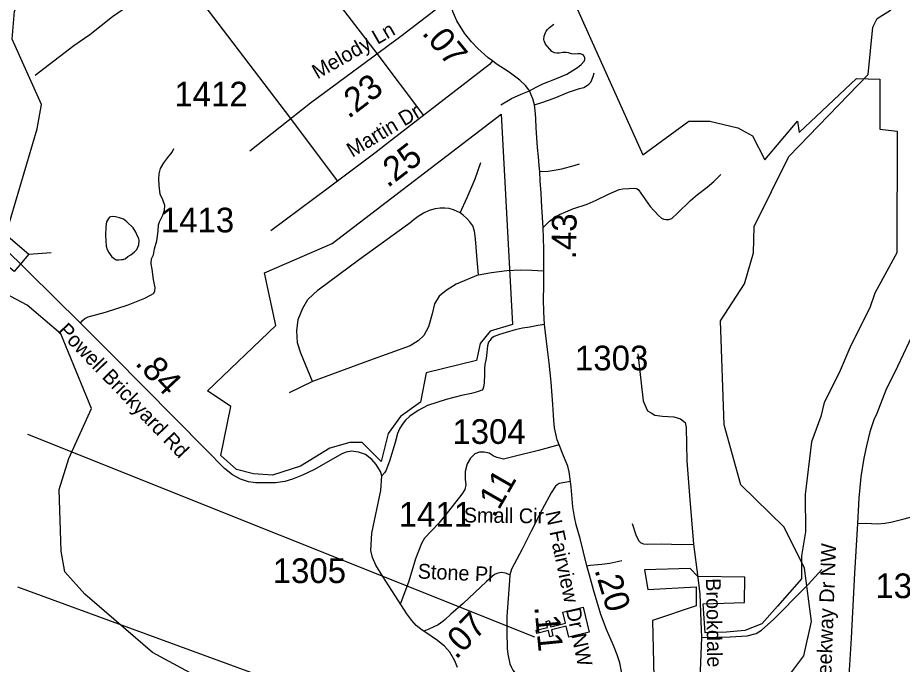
# Model space of a CAD drawing. Extents: x 1159738 to 1321356, y 736314 to 882035.
# Drawn here: x 1238184 to 1242668, y 794757 to 798032 of the extents above; entities that cross this region are included whole.
import ezdxf

# ---------------------------------------------------------------- set-up
doc = ezdxf.new("R2010")
doc.units = 0
for name, color, linetype in [('Exist Boundary Political City Limit New', 7, 'Continuous'), ('Exist Cultural Church CELL', 7, 'Continuous'), ('Exist Cultural Church Label', 7, 'Continuous'), ('Exist Hydrographic Creek Single Shore', 7, 'Continuous'), ('Exist Hydrographic Misc Water Feature', 7, 'Continuous'), ('Exist Road Non-System Type 51', 7, 'Continuous'), ('Exist Road Non-System Type 51 Label', 7, 'Continuous'), ('Exist Road Secondary Mileage Hundredths English Label', 7, 'Continuous'), ('Exist Road Secondary Structure Standard Bridge CELL', 7, 'Continuous'), ('Exist Road Secondary Structure Standard Bridge Number Label', 7, 'Continuous'), ('Exist Road Secondary Type 41 Attributed', 7, 'Continuous'), ('Exist Road Secondary Type 51 Attributed', 7, 'Continuous'), ('Exist Road Secondary Type 51 Label', 7, 'Continuous'), ('Exist Road Secondary Type 51 Number Label', 7, 'Continuous'), ('Exist Road Secondary Type 51 Undivided 4 Lane Attributed', 7, 'Continuous'), ('Map Preparation Boundary City Limit Buffer Line', 7, 'Continuous')]:
    doc.layers.add(name, color=color, linetype=linetype)

msp = doc.modelspace()

# ---------------------------------------------------------------- linework, layer by layer
at = {"layer": 'Exist Boundary Political City Limit New'}
for points in [[(1240810.7, 798544.5), (1241353.1, 797336.8), (1241586.2, 797507.5), (1241692.9, 797507.5), (1241835, 797473.4), (1241909, 797433.5), (1241971.5, 797311.2), (1242136.4, 797507.5), (1242144.9, 797450.6), (1242434.9, 797723.7), (1242554.3, 797720.9), (1242554.3, 797467.7), (1242642.4, 797456.3), (1242639.6, 796840), (1242529.2, 796636.3), (1242503.3, 796563), (1242407.2, 796371.7), (1242347.5, 796232.8), (1242272.4, 796082.9), (1242254.4, 796011), (1242208.2, 795882.8), (1242174.7, 795616.7), (1242176.5, 795426.9), (1242157.3, 795306.6), (1242157.7, 795189.9), (1242035.4, 795050.4), (1241955.8, 794962.2), (1241870.5, 794928.1), (1241776.7, 794919.5), (1241669.2, 794915.7), (1241657.8, 795063.6), (1241867.7, 795070.3), (1241870.5, 795198.4), (1241631.7, 795201.2), (1241591.9, 795241.1), (1241361.7, 795235.4), (1241378.7, 795135.8), (1241623.3, 795149.7)], [(1241623.3, 795149.7), (1241623.3, 795053), (1241401.5, 794979.3), (1241411.3, 794549.1), (1241368, 794557.2), (1241362.8, 794581.5), (1241219.3, 794652.1), (1241219.3, 794434.1), (1241093.3, 794497.2), (1240959.3, 794548.6), (1240850, 794586.9), (1240762.3, 794620), (1240637.8, 794625.8), (1240568.8, 794627.1), (1240432.2, 794615.3), (1240321.8, 794571.4), (1240250.6, 794536.4), (1240162.8, 794491), (1240089.9, 794432.2)]]:
    msp.add_lwpolyline(points, dxfattribs=at)
msp.add_lwpolyline([(1239145.9, 796141.9), (1239492.7, 796471.9), (1239435.9, 796739.4), (1239777.6, 796887.3), (1240635.4, 797543.1), (1240692.4, 796477.6), (1240578.7, 796443.5), (1240527.5, 796380.9), (1240510.5, 796295.5), (1240254.6, 796232.9), (1240226.2, 796084.9), (1240123.8, 796011), (1240061.3, 795925.6), (1240027.2, 795783.3), (1239930.5, 795880.1), (1239868, 795880.1), (1239765.6, 795851.6), (1239617.8, 795760.6), (1239475.7, 795715), (1239379, 795720.7), (1239293.7, 795743.5), (1239213.4, 795814.6), (1239265.3, 796062.2)], close=True, dxfattribs=at)
at = {"layer": 'Exist Cultural Church CELL'}
msp.add_lwpolyline([(1240977.3, 794893.8), (1240963.7, 794949.1), (1240889.7, 794931.2), (1240897.3, 794900.1), (1240881.7, 794896.3), (1240874.2, 794927.4), (1240815.8, 794913.2), (1240812, 794928.8), (1240870.4, 794943), (1240862.9, 794974.1), (1240878.4, 794977.8), (1240886, 794946.7), (1240960, 794964.7), (1240946.5, 795020.7), (1241049.9, 795045.8), (1241080.7, 794918.9)], close=True, dxfattribs=at)
at = {"layer": 'Exist Cultural Church Label'}
msp.add_line((1240805.1, 794894.7), (1238235.5, 795920.4), dxfattribs=at)
at = {"layer": 'Exist Hydrographic Creek Single Shore'}
for points in [[(1238107.7, 796875.2), (1238283.8, 797468.5), (1238305.7, 797592.2), (1238155.7, 797923.4), (1238167.7, 798064.4), (1238202.7, 798129.4), (1238373.7, 798299.9), (1238525.8, 798703.9)], [(1242206.4, 793839.1), (1241985.8, 794170.2), (1241916.8, 794381.7), (1241935.8, 794489.6), (1242168.8, 794800), (1242206.9, 794973.3), (1242171.8, 795243.2), (1242068.9, 795452), (1241849.8, 795666.5), (1241765.8, 795970.2), (1241745.8, 796495.8), (1241867.8, 796683.8), (1241912.8, 796840.4), (1241916.8, 796974.9), (1242092.7, 797329.1), (1242494.7, 797744.6), (1242517.8, 797983.8), (1242540.7, 798026.9), (1242607.2, 798070.7), (1242633.3, 798101), (1242634, 798175), (1242796.5, 798234.8)], [(1239206.1, 794634.1), (1238867.8, 794817), (1238525.2, 795111.2), (1238424.1, 795225.8), (1238405.5, 795329.6), (1238395.4, 795642.7), (1238443.3, 795799.8), (1238557.7, 796052.8), (1238403.4, 796429.9), (1238233.1, 796576.4), (1238095.1, 796647.5), (1238071.2, 796724.7), (1238107.7, 796875.2)]]:
    msp.add_lwpolyline(points, dxfattribs=at)
at = {"layer": 'Exist Hydrographic Misc Water Feature'}
msp.add_lwpolyline([(1238723, 796808.7), (1238729, 796810.6), (1238743.4, 796822.2), (1238757.5, 796829.8), (1238776, 796845.4), (1238788.2, 796857.1), (1238798.9, 796880.8), (1238799.5, 796902.8), (1238797.8, 796912.8), (1238792, 796925), (1238782.5, 796945.2), (1238769.2, 796967.6), (1238737.9, 796998.4), (1238720.3, 797010.8), (1238700.4, 797017.5), (1238680.5, 797023.9), (1238662.5, 797024.4), (1238650.3, 797020.7), (1238644.3, 797014.9), (1238640, 797006.9), (1238633.7, 796997.1), (1238631.2, 796973.2), (1238630, 796929.2), (1238632.6, 796875), (1238638.1, 796857), (1238645.7, 796842.7), (1238653.5, 796832.5), (1238661.3, 796820.3), (1238673, 796812), (1238682.8, 796805.7), (1238696.9, 796805.4), (1238710.9, 796807), (1238718.9, 796806.8), (1238723, 796808.7)], dxfattribs=at)
at = {"layer": 'Exist Road Non-System Type 51'}
for p, q in [((1240242.4, 797536.4), (1240006.2, 797850.2)), ((1239567.6, 797521.2), (1239803.9, 797204.9)), ((1239678.5, 796188.3), (1239560.2, 796132.1))]:
    msp.add_line(p, q, dxfattribs=at)
for points in [[(1240006.2, 797850.2), (1239662.2, 798298.8), (1239544, 798457.2)], [(1238990.3, 798277.6), (1239247.1, 797939.3), (1239567.6, 797521.2)], [(1238273.6, 797740.4), (1238469.6, 797890.6), (1238550.5, 797947.3), (1238665.6, 798037.5), (1238832.4, 798154.5), (1238923.3, 798222)], [(1240778.7, 797661.5), (1240812.5, 797679.6), (1240845.8, 797696.5), (1240915.9, 797724.1), (1240968, 797746.3), (1241021.5, 797779.4), (1241039.8, 797795.3), (1241057.2, 797813.2), (1241058.7, 797821.4), (1241058.7, 797827.7), (1241055.8, 797837.3), (1241050.5, 797843.6), (1241037.4, 797848), (1241022.9, 797848), (1241004.1, 797846.5), (1240990.6, 797848), (1240976.1, 797853.8), (1240964.5, 797855.2), (1240946.7, 797854.7), (1240928.3, 797852.3), (1240916.7, 797851.8), (1240905.1, 797854.3), (1240891.6, 797860.1), (1240859.7, 797897.7), (1240852.1, 797914.9), (1240851.6, 797921.7), (1240853.1, 797938.6), (1240857.9, 797952.2), (1240862.7, 797962.8), (1240870, 797972.5), (1240879.6, 797981.6), (1240900.9, 797998.5)], [(1240803.3, 797590.2), (1240841.5, 797601.8), (1240903.3, 797624), (1240975.2, 797654), (1241031.7, 797672.8), (1241054.4, 797678.6), (1241068, 797685.9), (1241079.5, 797695.1), (1241089.2, 797705.7), (1241094, 797717.8), (1241100.3, 797733.7), (1241105.6, 797752.6)], [(1240633.6, 797590.2), (1240687.2, 797622.6), (1240736, 797644.8), (1240778.7, 797661.5)], [(1238503.6, 796483.8), (1238513.5, 796498.7), (1238525.5, 796508.7), (1238542.4, 796516.6), (1238629.8, 796539.5), (1238745, 796577.3), (1238829.5, 796611.1), (1238858.3, 796626), (1238872.1, 796635.6), (1238879.1, 796646.6), (1238882, 796663.5), (1238873.1, 796705.2), (1238865.2, 796757.9), (1238861.2, 796784.8), (1238863.2, 796810.6), (1238873.1, 796830.5), (1238878.1, 796861.3), (1238889, 796901.1), (1238896.9, 796950.8), (1238898.9, 796982.6), (1238902.9, 796997.2), (1238919.8, 797031), (1238928.7, 797056.9), (1238929.7, 797080.7), (1238919.8, 797109.5), (1238906.8, 797138), (1238901.9, 797181.7), (1238899.9, 797213.5), (1238900.9, 797241.4), (1238907.8, 797268.2), (1238925.7, 797296), (1238944.6, 797322.9), (1238967.4, 797350.7), (1238975.4, 797369.6)], [(1240427.2, 797042.7), (1240462.9, 797121), (1240502.8, 797216.3), (1240531.7, 797297.8)], [(1240830.2, 797253.2), (1240873.4, 797254.8), (1240912.9, 797261.3), (1240942.2, 797267), (1241004.1, 797283.4), (1241031.8, 797291.5)], [(1240847.3, 796969.2), (1240880.1, 797000.7), (1240907.3, 797021.6), (1240930.2, 797035.2), (1240961.7, 797049.2), (1240998.3, 797063.3), (1241070, 797087.3), (1241116.3, 797106.9), (1241178, 797137.5), (1241232, 797160.9), (1241250.8, 797164.2), (1241281.8, 797166.8), (1241308.6, 797168.1), (1241318.4, 797166.8), (1241324.3, 797164.2), (1241331.1, 797159.1), (1241390.6, 797075.7), (1241431.4, 797030.3), (1241447.1, 797017.1), (1241458.6, 797012), (1241469.7, 797009.5), (1241484.1, 797010.3), (1241499, 797015.4), (1241528.8, 797041.8), (1241594.7, 797105.6), (1241630.3, 797137), (1241678.3, 797174), (1241712.7, 797202.9), (1241748.7, 797237.3)], [(1240427.2, 797042.7), (1240393.2, 797058.9), (1240371, 797064.9), (1240348.9, 797066.6), (1240325.1, 797067.4), (1240300.5, 797063.2), (1240269.9, 797055.5), (1240241.8, 797041.9), (1240214.6, 797024.9), (1240178.9, 796998.5)], [(1240519.8, 796729.2), (1240513, 796805.8), (1240505.3, 796912.1), (1240500.2, 796950.4), (1240490.9, 796976.8), (1240475.6, 796997.6), (1240460.3, 797014.7), (1240441.6, 797031.7), (1240427.2, 797042.7)], [(1239678.5, 796188.3), (1239619.2, 796332.9), (1239601.8, 796384.8), (1239599.2, 796445.9), (1239606.6, 796503.4), (1239629, 796560), (1239655.4, 796604.2), (1239707.9, 796654), (1239917.2, 796808.8), (1240178.9, 796998.5)], [(1240519.8, 796729.2), (1240586.1, 796741.1), (1240664.3, 796751.3), (1240732.4, 796753.9), (1240790.2, 796753), (1240851.4, 796749.6)], [(1240519.8, 796729.2), (1240406.9, 796681.6), (1240355.3, 796649.3), (1240321, 796621.1), (1240297, 796581.9), (1240284.4, 796531.8), (1240267.2, 796466.6), (1240243.3, 796422.4), (1240214, 796395.6), (1240173.5, 796369.7), (1239967.1, 796295.3), (1239678.5, 796188.3)], [(1240854.9, 796478.6), (1240820.5, 796471.9), (1240780.2, 796464), (1240743.6, 796459.3), (1240705.9, 796450.9), (1240659.8, 796437.8), (1240626.3, 796427.4), (1240599.6, 796416.9), (1240586.5, 796408), (1240578.7, 796399.1), (1240571.4, 796389.1), (1240565.6, 796370.3), (1240561.9, 796335.7), (1240558.3, 796304.8), (1240552.1, 796275.2), (1240549.5, 796257.4), (1240549.5, 796225.9), (1240547.9, 796181.9), (1240545.3, 796160.5), (1240541.6, 796151), (1240538.5, 796145.8), (1240531.7, 796142.7), (1240520.7, 796137.9), (1240484.5, 796129), (1240433.9, 796118.7), (1240355.4, 796097.2), (1240260.9, 796067), (1240214.8, 796041.9), (1240172.4, 796013), (1240149.5, 795993.3), (1240132.2, 795971.8), (1240119.6, 795949.3), (1240109.2, 795925.2), (1240097.1, 795880.2), (1240068.4, 795786.1), (1240050.6, 795736.4), (1240044.3, 795726.5), (1240029.2, 795711.3)], [(1241328.2, 796328.8), (1241355.2, 796091.9), (1241363.2, 796071.2), (1241375.9, 796041), (1241394.9, 796029.9), (1241414, 796018.8), (1241452.1, 796014), (1241509.3, 796010.8), (1241544.3, 795999.7), (1241568.1, 795980.6), (1241572.9, 795956.8), (1241576, 795786.7), (1241588.7, 795611.8), (1241610.1, 795365.2)], [(1240928.2, 795867.5), (1240824.5, 795839.1), (1240694.2, 795807.1), (1240646.8, 795796.4), (1240635, 795798.8), (1240612.5, 795803.6), (1240594.7, 795811.9), (1240574.6, 795826.1), (1240548.5, 795830.8), (1240524.8, 795830.8), (1240501.1, 795822.5), (1240479.8, 795801.2), (1240463.2, 795772.7), (1240452.6, 795733.6), (1240452.6, 795694.5), (1240454.9, 795666), (1240450.2, 795642.3), (1240436, 795618.6), (1240367.3, 795532.1), (1240319.1, 795472.2), (1240245.7, 795396.3), (1240231.5, 795367.9), (1240200.7, 795290.8), (1240166.3, 795177), (1240123.8, 795065)], [(1242439.9, 795470.2), (1242479.4, 795471.1), (1242543.4, 795468.6), (1242578.8, 795471.1), (1242609.1, 795476.1), (1242676.4, 795493), (1242849, 795540.2), (1242944.1, 795565.4), (1243086.9, 795609.9), (1243212.3, 795652), (1243349.5, 795697.5), (1243515.6, 795755.4), (1243605.7, 795786.6), (1243630.1, 795793.3), (1243646.1, 795795.8), (1243662.1, 795793.3), (1243676.4, 795786.6), (1243687.3, 795776.5), (1243698.7, 795753.2)], [(1241298.7, 795470.2), (1241317.5, 795412.2), (1241325.2, 795393.4), (1241332.8, 795381.4), (1241343.1, 795372), (1241356.7, 795366.9), (1241375.5, 795365.2), (1241446.3, 795366.1), (1241549.6, 795363.5), (1241610.1, 795365.2)], [(1241610.1, 795365.2), (1241631.6, 795196.9), (1241641.2, 795111.1), (1241645.9, 794974.3), (1241650, 794892.9), (1241642.7, 794723.2), (1241645.9, 794309.8), (1241647.5, 794182.7), (1241641, 794135.4)], [(1241069.6, 795255.9), (1241085.4, 795258), (1241145.1, 795263.2), (1241185.5, 795268.4), (1241246.9, 795281.6)], [(1241650, 794892.9), (1241795.9, 794895.5), (1241882.1, 794900.6), (1241927.3, 794912.6), (1241953.8, 794928.8), (1242016.1, 794985.1), (1242074.1, 795043.2), (1242111.8, 795081), (1242191.2, 795160.4), (1242259.9, 795236.3)], [(1240379.4, 795010.1), (1240351.4, 794984.3), (1240338.5, 794972.6), (1240315, 794956.7), (1240290.4, 794944.4), (1240268.7, 794935), (1240242.3, 794923.8)]]:
    msp.add_lwpolyline(points, dxfattribs=at)
at = {"layer": 'Exist Road Secondary Structure Standard Bridge CELL'}
msp.add_line((1238240.6, 796833.3), (1238353.4, 796842.7), dxfattribs=at)
msp.add_lwpolyline([(1238051.8, 796993.9), (1238241, 796833.7), (1238166.1, 796745.4), (1237977, 796905.5)], close=True, dxfattribs=at)
at = {"layer": 'Exist Road Secondary Structure Standard Bridge Number Label'}
msp.add_line((1239992.6, 794486.6), (1238185.4, 795147.3), dxfattribs=at)
at = {"layer": 'Exist Road Secondary Type 41 Attributed'}
for points in [[(1240986.1, 795682.2), (1240929.5, 795671.6), (1240918.5, 795665.6), (1240910.4, 795658.1), (1240888.4, 795624.5), (1240842.8, 795539.9), (1240788.7, 795434.5), (1240741.1, 795339.4), (1240686.4, 795237.7), (1240679.4, 795209.6)], [(1240679.4, 795209.6), (1240657.4, 795217.6), (1240634.1, 795220.9), (1240613, 795217.3), (1240601.8, 795212.1), (1240559.6, 795176.2), (1240441.6, 795064.7), (1240379.4, 795010.1)], [(1240679.4, 795209.6), (1240676.9, 795181.2), (1240662.9, 794999.3), (1240663.4, 794923.3), (1240664.4, 794837.5), (1240668.4, 794808.3), (1240679.4, 794759.8), (1240686.9, 794740.1), (1240694, 794727.2), (1240742.6, 794667), (1240760.1, 794641.9)]]:
    msp.add_lwpolyline(points, dxfattribs=at)
at = {"layer": 'Exist Road Secondary Type 51 Attributed'}
for points in [[(1240378.3, 798125.3), (1240350.9, 798109.3), (1240125.8, 797936.5), (1239669.2, 797599.3), (1239361, 797355.7)], [(1240590, 797813.2), (1240568.6, 797828.4), (1240516.4, 797875.5), (1240484.9, 797909.2), (1240448.6, 797954.1), (1240410.5, 798015), (1240390.8, 798058.5), (1240381.5, 798089.1), (1240379.8, 798107.8), (1240378.3, 798125.3)], [(1240590, 797813.2), (1240575.8, 797794.8), (1240078.4, 797411.6), (1239995.2, 797346.2), (1239757.3, 797168.4), (1239540, 797006.9), (1239467.6, 796952.1)], [(1240986.1, 795682.2), (1240978.6, 795732.1), (1240972.3, 795760.4), (1240951.4, 795813.2), (1240928.2, 795867.5), (1240918.4, 795893.8), (1240905.1, 795954.1), (1240901.1, 795991.5), (1240895.9, 796072.2), (1240888.2, 796185.3), (1240883.4, 796235.3), (1240877.8, 796283.3), (1240869.3, 796351.2), (1240859.4, 796435.4), (1240854.9, 796478.6), (1240850.5, 796542.5), (1240848.7, 796605.5), (1240850.2, 796672.1), (1240851.4, 796749.6), (1240851.3, 796861.8), (1240847.3, 796969.2), (1240840.6, 797071.9), (1240837.9, 797142.3), (1240832.1, 797205.2), (1240830.2, 797253.2), (1240827.3, 797282.6), (1240824.3, 797327.3), (1240819, 797374.5), (1240815.4, 797423.7), (1240812.9, 797474), (1240810.3, 797519.8), (1240808.1, 797544), (1240803.3, 797590.2), (1240795.5, 797621.3), (1240778.7, 797661.5), (1240760.4, 797687), (1240730, 797716.1), (1240675.7, 797755.2), (1240609.8, 797797.8), (1240590, 797813.2)], [(1240413.9, 794740.6), (1240399.4, 794773.5), (1240375.4, 794817.7), (1240348, 794848.6), (1240312.1, 794877.8), (1240242.3, 794923.8), (1240234.6, 794929.1), (1240203.9, 794953.9), (1240182.2, 794978), (1240157.5, 795011.9), (1240034.8, 795201), (1239999.7, 795258.9), (1239983.1, 795297), (1239974.4, 795332.7), (1239978.5, 795420.7), (1240024.8, 795636.3), (1240029.2, 795711.3), (1240022.9, 795733.3), (1240001.9, 795769.4), (1239979.4, 795794.5), (1239947, 795818.6), (1239911.4, 795831.2), (1239875.8, 795835.4), (1239848.8, 795830.8), (1239827.2, 795822.3), (1239688.1, 795743.3), (1239627.4, 795714.5), (1239577.8, 795694.5), (1239538.1, 795682.1), (1239490.5, 795675.3), (1239390, 795675.9), (1239354.7, 795681.2), (1239313.9, 795693.6), (1239273.6, 795715.6), (1239231.8, 795749), (1239139.7, 795842.7), (1238667.1, 796320.2), (1238503.6, 796483.8), (1238107.7, 796875.2)], [(1241248.6, 794637.7), (1241248.7, 794663), (1241244, 794720.1), (1241235.6, 794764.2), (1241222, 794804.4), (1241203.7, 794852.7), (1241168.5, 794932.9), (1241139.3, 795008.7), (1241102.1, 795134.4), (1241082.2, 795208.9), (1241069.6, 795255.9), (1241035, 795393.3), (1241015.3, 795463.2), (1241006.9, 795503.6), (1240998.5, 795555), (1240993.8, 795594.9), (1240989.6, 795655.2), (1240986.1, 795682.2)]]:
    msp.add_lwpolyline(points, dxfattribs=at)
at = {"layer": 'Exist Road Secondary Type 51 Undivided 4 Lane Attributed'}
msp.add_lwpolyline([(1242730, 796448.2), (1242643.4, 796265.7), (1242584.5, 796144.5), (1242538.1, 796027.6), (1242524, 795994.4), (1242503.8, 795934.6), (1242486.1, 795863.8), (1242472.7, 795801.5), (1242457.5, 795705.7), (1242447.4, 795598.7), (1242439.9, 795470.2), (1242425.7, 795219), (1242407.9, 794889.5), (1242392.4, 794619.3), (1242382.9, 794446.9), (1242366.3, 794269.3), (1242354.3, 794204), (1242341.2, 794153.4), (1242315.6, 794068.7)], dxfattribs=at)
at = {"layer": 'Map Preparation Boundary City Limit Buffer Line'}
for points in [[(1240810.7, 798544.5), (1241353.1, 797336.8), (1241586.2, 797507.5), (1241692.9, 797507.5), (1241835, 797473.4), (1241909, 797433.5), (1241971.5, 797311.2), (1242136.4, 797507.5), (1242144.9, 797450.6), (1242434.9, 797723.7), (1242554.3, 797720.9), (1242554.3, 797467.7), (1242642.4, 797456.3), (1242639.6, 796840), (1242529.2, 796636.3), (1242503.3, 796563), (1242407.2, 796371.7), (1242347.5, 796232.8), (1242272.4, 796082.9), (1242254.4, 796011), (1242208.2, 795882.8), (1242174.7, 795616.7), (1242176.5, 795426.9), (1242157.3, 795306.6), (1242157.7, 795189.9), (1242035.4, 795050.4), (1241955.8, 794962.2), (1241870.5, 794928.1), (1241776.7, 794919.5), (1241669.2, 794915.7), (1241657.8, 795063.6), (1241867.7, 795070.3), (1241870.5, 795198.4), (1241631.7, 795201.2), (1241591.9, 795241.1), (1241361.7, 795235.4), (1241378.7, 795135.8), (1241623.3, 795149.7)], [(1241623.3, 795149.7), (1241623.3, 795053), (1241401.5, 794979.3), (1241411.3, 794549.1), (1241368, 794557.2), (1241362.8, 794581.5), (1241219.3, 794652.1), (1241219.3, 794434.1), (1241093.3, 794497.2), (1240959.3, 794548.6), (1240850, 794586.9), (1240762.3, 794620), (1240637.8, 794625.8), (1240568.8, 794627.1), (1240432.2, 794615.3), (1240321.8, 794571.4), (1240250.6, 794536.4), (1240162.8, 794491), (1240089.9, 794432.2)]]:
    msp.add_lwpolyline(points, dxfattribs=at)
msp.add_lwpolyline([(1239145.9, 796141.9), (1239492.7, 796471.9), (1239435.9, 796739.4), (1239777.6, 796887.3), (1240635.4, 797543.1), (1240692.4, 796477.6), (1240578.7, 796443.5), (1240527.5, 796380.9), (1240510.5, 796295.5), (1240254.6, 796232.9), (1240226.2, 796084.9), (1240123.8, 796011), (1240061.3, 795925.6), (1240027.2, 795783.3), (1239930.5, 795880.1), (1239868, 795880.1), (1239765.6, 795851.6), (1239617.8, 795760.6), (1239475.7, 795715), (1239379, 795720.7), (1239293.7, 795743.5), (1239213.4, 795814.6), (1239265.3, 796062.2)], close=True, dxfattribs=at)

# ---------------------------------------------------------------- texts
at = {"layer": 'Exist Road Non-System Type 51 Label'}
msp.add_text('Brookdale Pl NW', height=75, rotation=270.9075, dxfattribs=at).set_placement((1241672.6, 795192.2))
at = {"layer": 'Exist Road Secondary Mileage Hundredths English Label'}
for s, rotation, p in [('.07', 309.4514, (1240229.4, 797952.4)), ('.23', 37.2597, (1239861.1, 797517.2)), ('.25', 37.5201, (1240059.7, 797167.1)), ('.43', 89.2262, (1241014.4, 796807.4)), ('.84', 313.2877, (1238775.6, 796278.2)), ('.11', 60.0871, (1240600, 795493.9)), ('.20', 286.9279, (1241106.8, 795234.6)), ('.11', 275.568, (1240802.6, 795048.4)), ('.07', 46.0272, (1240406.8, 794777.9))]:
    msp.add_text(s, height=125, rotation=rotation, dxfattribs=at).set_placement(p)
at = {"layer": 'Exist Road Secondary Type 51 Label'}
for s, rotation, p in [('Melody Ln', 29.944, (1239703.5, 797718.5)), ('Martin Dr', 31.0382, (1239880.4, 797321.7)), ('Powell Brickyard Rd', 313.8956, (1238383.5, 796442)), ('Small Cir', 359.2708, (1240445.1, 795475.3)), ('N Fairview Dr NW', 281.9783, (1240858.2, 795526.1)), ('Creekway Dr NW', 87.8927, (1242304, 794593.6)), ('Stone Pl', 357.4407, (1240210.7, 795191.6))]:
    msp.add_text(s, height=75, rotation=rotation, dxfattribs=at).set_placement(p)
at = {"layer": 'Exist Road Secondary Type 51 Number Label'}
for s, p in [('1412', (1238978.5, 797582.2)), ('1413', (1238909.7, 796944.3)), ('1303', (1241008.7, 796245.6)), ('1304', (1240387.3, 795873)), ('1411', (1240115.5, 795453.7)), ('1305', (1239476.8, 795168.1)), ('1300', (1242531.2, 795091.7))]:
    msp.add_text(s, height=125, dxfattribs=at).set_placement(p)

doc.saveas('drawing.dxf')
